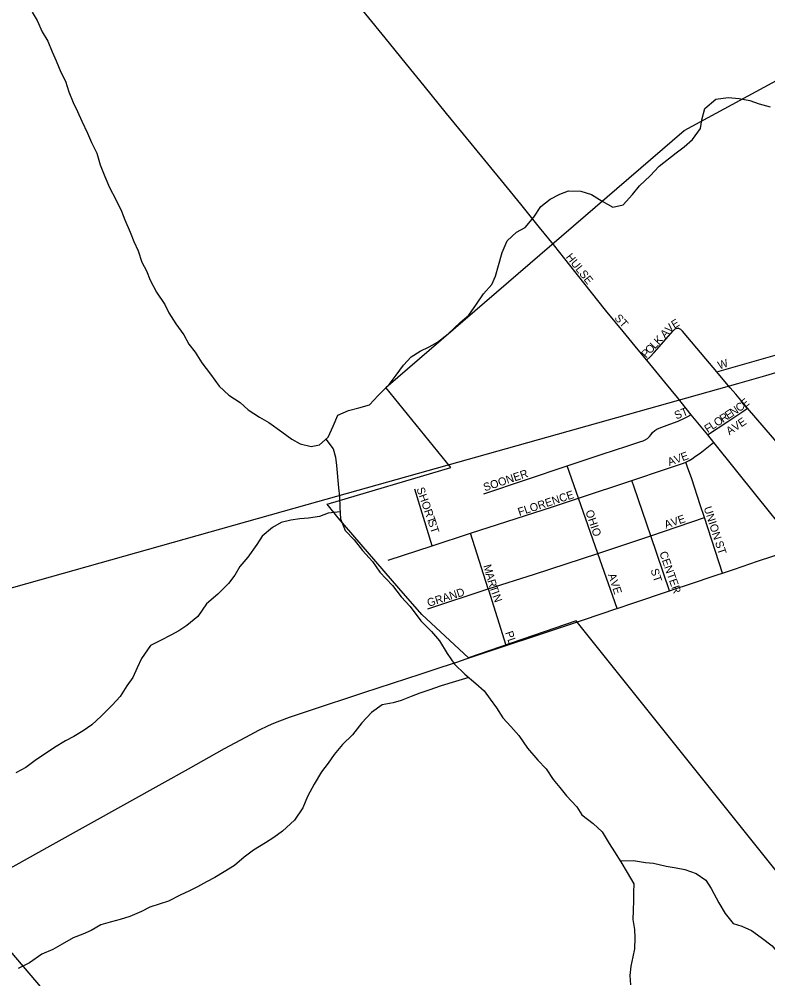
# Model space of a CAD drawing. Extents: x 1442749 to 1756758, y 235267 to 677782.
# Drawn here: x 1641962 to 1646641, y 541340 to 547333 of the extents above; entities that cross this region are included whole.
import ezdxf

# ---------------------------------------------------------------- set-up
doc = ezdxf.new("R2010")
doc.units = 0
for name, color, linetype in [('GM_X_City_Street', 7, 'Continuous'), ('GM_X_City_Street_Text', 7, 'Continuous'), ('GM_X_Corporation', 7, 'Continuous'), ('GM_X_County_Road', 7, 'Continuous'), ('GM_X_Minor_River', 7, 'Continuous'), ('GM_X_Rail_Line', 7, 'Continuous'), ('GM_X_Township_Road', 7, 'Continuous'), ('GM_X_US_Route', 7, 'Continuous')]:
    doc.layers.add(name, color=color, linetype=linetype)

msp = doc.modelspace()

# ---------------------------------------------------------------- linework, layer by layer
at = {"layer": 'GM_X_City_Street'}
for points in [[(1645299, 545925.8), (1645338.9, 545875.1), (1645361.1, 545847.1)], [(1645361.1, 545847.1), (1645624.8, 545515), (1645734.9, 545381.8), (1645828.5, 545267.6), (1645882.4, 545202.9)], [(1645882.4, 545202.9), (1645904.8, 545224.6), (1645929.9, 545250.7), (1646050, 545386.6), (1646062.7, 545398.4), (1646067.9, 545402), (1646072.2, 545403.1), (1646080, 545403.3)], [(1646322, 545131.4), (1646254.3, 545210.9), (1646108.5, 545383.8), (1646096.4, 545394.9), (1646089.3, 545400.2), (1646080, 545403.3)], [(1646322, 545131.4), (1646817.2, 545271.3)], [(1645882.4, 545202.9), (1645996, 545066), (1646075, 544969.7), (1646160.6, 544863.1)], [(1646513.7, 544903.1), (1646440.5, 544990.9), (1646406.6, 545030.6), (1646362.7, 545083.6), (1646322, 545131.4)], [(1646264.1, 544736.7), (1646391.5, 544819.6), (1646491.8, 544887.6), (1646513.7, 544903.1)], [(1646926.7, 544416.6), (1646801.7, 544566.9), (1646670.2, 544721.8), (1646513.7, 544903.1)], [(1645387.8, 544544.2), (1645606.3, 544615.9), (1645758.9, 544666.8), (1645840.2, 544692.7), (1645861.8, 544700.6), (1645870.5, 544704.9), (1645888.3, 544715.2), (1645900.8, 544726), (1645910.9, 544739.2), (1645920.8, 544752.1), (1645935.4, 544765.1), (1645946.5, 544771.8), (1645961.5, 544778.2), (1646029.4, 544803), (1646081.2, 544823.6), (1646120, 544841.4), (1646140.2, 544852.2), (1646160.6, 544863.1)], [(1646160.6, 544863.1), (1646264.1, 544736.7)], [(1646264.1, 544736.7), (1646302.2, 544689.2)], [(1646127.8, 544567), (1646150.4, 544577.3), (1646170, 544589.6), (1646188.4, 544603), (1646218.1, 544623.6), (1646302.2, 544689.2)], [(1646302.2, 544689.2), (1646572.2, 544351.9), (1646770.4, 544107.4), (1646807.5, 544061.8), (1646817, 544049.5), (1646830.4, 544032)], [(1644865.1, 544369), (1645387.8, 544544.2)], [(1645457.9, 544341.8), (1645387.8, 544544.2)], [(1645791.9, 544452), (1646002.1, 544523), (1646095.3, 544554.8), (1646113.4, 544560.8), (1646127.8, 544567)], [(1646244.8, 544220.4), (1646218.1, 544300.6), (1646165.6, 544462.4), (1646152, 544501.1), (1646142, 544530.1), (1646127.8, 544567)], [(1645457.9, 544341.8), (1645791.9, 544452)], [(1645909.8, 544106.4), (1645806.2, 544410.1), (1645791.9, 544452)], [(1644544.2, 544043.5), (1644435.8, 544397.4)], [(1644782.3, 544123), (1645295.1, 544288.4), (1645457.9, 544341.8)], [(1645579.5, 543996), (1645457.9, 544341.8)], [(1645909.8, 544106.4), (1646244.8, 544220.4)], [(1646357.6, 543874.3), (1646244.8, 544220.4)], [(1644544.2, 544043.5), (1644782.3, 544123)], [(1644893.8, 543776.3), (1644782.3, 544123)], [(1645579.5, 543996), (1645909.8, 544106.4)], [(1646027.3, 543763.2), (1645909.8, 544106.4)], [(1644268.3, 543953.8), (1644544.2, 544043.5)], [(1644893.8, 543776.3), (1645183, 543867.8), (1645579.5, 543996)], [(1645698.6, 543652.3), (1645579.5, 543996)], [(1644515.6, 543649.6), (1644893.8, 543776.3)], [(1645006.1, 543421.5), (1644896.5, 543767.6), (1644893.8, 543776.3)]]:
    msp.add_lwpolyline(points, dxfattribs=at)
at = {"layer": 'GM_X_Corporation'}
msp.add_lwpolyline([(1652114.9, 545011.1), (1651269.8, 544813.5), (1650361.2, 542928.4), (1651124.9, 542577.6), (1650104.1, 541664), (1649520.7, 542211.3), (1648766.1, 541499), (1648482, 541930.2), (1646734.2, 541962.5), (1645443.9, 543575.4), (1644770.3, 543343.8), (1644478.4, 543615.9), (1644333.9, 543780.2), (1643956.3, 544219.1), (1643887.6, 544303.8), (1644660.8, 544533), (1644252.8, 545033.8), (1646118.2, 546637.1), (1648217.2, 547777.1)], dxfattribs=at)
at = {"layer": 'GM_X_County_Road'}
msp.add_lwpolyline([(1644012.7, 547492.2), (1644053.7, 547448.7), (1644098.7, 547396.8), (1644273.7, 547184.1), (1644380.9, 547051.5), (1644490.6, 546916.7), (1644631.4, 546743.7), (1644785, 546555.9), (1644993.6, 546302.8), (1645094.3, 546177.6), (1645212.3, 546032.6), (1645299, 545925.8)], dxfattribs=at)
at = {"layer": 'GM_X_Minor_River'}
for points in [[(1642044.1, 547377.3), (1642073.6, 547324.8), (1642104.8, 547254.3), (1642140.3, 547195.7), (1642167.6, 547129.2), (1642193, 547072.8), (1642222.3, 547002.3), (1642251.8, 546945.8), (1642273.1, 546879.3), (1642300.4, 546812.8), (1642325.8, 546756.4), (1642353.2, 546695.9), (1642388.5, 546621.3), (1642413.9, 546562.8), (1642447.2, 546496.3), (1642468.4, 546423.8), (1642497.7, 546351.3), (1642527, 546282.8), (1642566.2, 546206.1), (1642601.5, 546133.5), (1642623, 546079.1), (1642656.2, 546002.5), (1642679.6, 545944.1), (1642705, 545885.7), (1642728.2, 545815.2), (1642757.7, 545760.7), (1642781.1, 545702.3), (1642820.4, 545627.6), (1642871.7, 545550.8), (1642897.2, 545498.4), (1642940.5, 545429.7), (1642991.9, 545360.9), (1643021.4, 545304.4), (1643063, 545253.8), (1643104.3, 545187.2), (1643157.7, 545116.4), (1643211, 545041.6), (1643272.6, 544984.7), (1643342.4, 544939.8), (1643394.1, 544893.1), (1643463.8, 544848.2), (1643521.7, 544813.4), (1643603.3, 544756.3), (1643667, 544709.5), (1643718.9, 544680.8), (1643787, 544664), (1643839.4, 544675.5), (1643894.2, 544723), (1643925.2, 544790.8), (1643954.1, 544860.7), (1644020.8, 544890), (1644085.2, 544905.3), (1644151.8, 544924.7), (1644206.7, 544982.2), (1644273.8, 545051.7), (1644318.7, 545109.3), (1644363.7, 545173), (1644412.5, 545224.6), (1644467.2, 545260.1), (1644523.8, 545287.5), (1644576.3, 545315), (1644643.3, 545368.4), (1644718.4, 545437.8), (1644773.2, 545485.3), (1644820.3, 545552.9), (1644863.2, 545618.7), (1644916.2, 545676.2), (1644938.9, 545728.1), (1644957.8, 545794.1), (1644980.8, 545876.1), (1645011.8, 545947.9), (1645070.8, 546003.4), (1645123.4, 546032.9), (1645178.4, 546096.5)], [(1645178.4, 546096.5), (1645221.4, 546164.2), (1645280.2, 546209.7), (1645340.8, 546241.1), (1645395.3, 546260.5), (1645471.6, 546259.6), (1645539.7, 546238.8), (1645605.4, 546196), (1645673.3, 546159.1), (1645737.8, 546174.4), (1645794.8, 546237.9), (1645839.6, 546291.6), (1645904.7, 546355), (1645961.6, 546414.6), (1646067.1, 546497.6), (1646117.8, 546535.2), (1646170.6, 546580.7), (1646219.6, 546650.4), (1646228.3, 546704.4), (1646247.2, 546774.4), (1646316.2, 546833.8), (1646392.7, 546845), (1646462.9, 546838.2), (1646529.1, 546825.4), (1646587.1, 546804.7), (1646655.2, 546785.8)], [(1643878.5, 544709.3), (1643923.4, 544650.4), (1643938.9, 544598.1), (1643944.3, 544545.9), (1643958.7, 544405.3), (1643964, 544351.1), (1643965.2, 544282.9), (1643970.4, 544212.7), (1643999.6, 544140.1), (1644055.2, 544081.3), (1644108.6, 544014.5), (1644170, 543945.7), (1644215.4, 543879), (1644294.8, 543795.8), (1644350.2, 543725), (1644405.7, 543664.2), (1644472.9, 543575.2), (1644538.4, 543508.3), (1644589.9, 543451.5), (1644637.2, 543370.8), (1644682.6, 543304.1), (1644748.1, 543243.2), (1644815.7, 543184.2), (1644867.4, 543137.5), (1644904.9, 543087), (1644944.4, 543032.4), (1644983.8, 542969.8), (1645035.4, 542915), (1645085, 542860.3), (1645138.2, 542779.5), (1645203.6, 542706.5), (1645255.2, 542651.8), (1645298.6, 542585.1), (1645340.2, 542534.5), (1645381.7, 542481.9), (1645447.2, 542414.9), (1645478.7, 542364.5), (1645548.4, 542309.5), (1645606, 542258.7), (1645649.3, 542186), (1645682.8, 542133.5), (1645722.3, 542070.9), (1645761.6, 542004.2), (1645803, 541933.6), (1645802.3, 541879.4), (1645801.7, 541829.3), (1645798.9, 541767.2), (1645798.3, 541711), (1645807.6, 541648.7), (1645808.9, 541596.6), (1645808.1, 541526.4), (1645797.4, 541476.3), (1645784.7, 541418.3), (1645777.9, 541360.2), (1645783.3, 541302)], [(1643967.2, 544256), (1643892.5, 544247.6), (1643838, 544228.2), (1643769.6, 544216.9), (1643715.3, 544213.5), (1643658.9, 544204.2), (1643598.5, 544190.8), (1643545.9, 544159.3), (1643480.9, 544103.9), (1643448.2, 544052.1), (1643391, 543972.5), (1643342, 543914.9), (1643309.3, 543861.1), (1643270.5, 543809.4), (1643203.4, 543741.9), (1643132.3, 543682.6), (1643079.1, 543602.9), (1643010.1, 543545.5), (1642959.5, 543514), (1642909, 543486.5), (1642846.3, 543453.1), (1642783.6, 543421.7), (1642726.4, 543340.2), (1642699.6, 543282.3), (1642672.8, 543222.4), (1642633.9, 543168.7), (1642593, 543103), (1642544.1, 543049.4), (1642475, 542979.9), (1642416.1, 542926.4), (1642361.4, 542889), (1642302.7, 542853.5), (1642252.1, 542826), (1642183.4, 542784.7), (1642130.7, 542749.2), (1642070, 542709.7), (1642003.1, 542660.3), (1641940.4, 542626.9)], [(1644773.1, 543221.4), (1644689.3, 543197.7), (1644598.6, 543170.6), (1644521.9, 543143.4), (1644465.4, 543124), (1644410.9, 543102.5), (1644350.4, 543077.2), (1644300, 543063.7), (1644231.5, 543050.4), (1644164.7, 543003), (1644103.6, 542939.5), (1644044.5, 542864), (1643983.5, 542802.5), (1643930.5, 542740.9), (1643893.7, 542687.2), (1643850.8, 542633.5), (1643805.7, 542555.8), (1643764.6, 542478), (1643735.6, 542408.2), (1643682.4, 542330.5), (1643607.3, 542261.2), (1643552.6, 542221.7), (1643501.9, 542188.2), (1643427.1, 542142.9), (1643368.3, 542099.4), (1643307.4, 542047.9), (1643242.6, 542008.5), (1643184, 541973.1), (1643133.4, 541945.6), (1643076.8, 541914.2), (1643026.2, 541888.6), (1642967.7, 541863.2), (1642894.9, 541825.9), (1642842.5, 541808.5), (1642777.9, 541787.1), (1642727.4, 541759.6), (1642652.7, 541728.4), (1642592.2, 541711), (1642529.7, 541693.7), (1642473.3, 541676.2), (1642412.6, 541640.8), (1642360.1, 541619.4), (1642299.5, 541596), (1642230.8, 541556.6), (1642172.1, 541523.2), (1642103.4, 541493.9), (1642026.5, 541440.6), (1641955.7, 541405.3)], [(1645718.9, 542076.2), (1645800.7, 542078), (1645876.9, 542067.1), (1645927.1, 542062.6), (1646005.2, 542043.6), (1646067.3, 542032.9), (1646121.4, 542022.3), (1646193.4, 541997.4), (1646253.2, 541956.6), (1646286.7, 541904.1), (1646333.9, 541815.3), (1646375.2, 541748.6), (1646424.7, 541685.9), (1646478.7, 541669.2), (1646538.7, 541642.5), (1646600.4, 541597.7), (1646668.1, 541546.8), (1646729.5, 541471.9), (1646801.3, 541430.9), (1646853.2, 541406.3), (1646934.9, 541351.2), (1647002.8, 541318.4)]]:
    msp.add_lwpolyline(points, dxfattribs=at)
at = {"layer": 'GM_X_Rail_Line'}
msp.add_lwpolyline([(1622992.7, 538441.5), (1624973.8, 539013.5), (1626935.6, 539566.6), (1628793.5, 540088.9), (1634516, 541702.1), (1636441.8, 542242.9), (1638391.8, 542790.8), (1640631.9, 543421.9), (1643762.7, 544302.3), (1646454, 545058.4), (1646629.2, 545107.3), (1646753.5, 545144.7), (1646845.5, 545173.3), (1646960.4, 545211.3), (1647129.3, 545272.7), (1647416.4, 545385.5), (1647824.1, 545546.7)], dxfattribs=at)
at = {"layer": 'GM_X_Township_Road'}
msp.add_lwpolyline([(1644952.7, 537933.2), (1644888.4, 538008.3), (1644755.7, 538166.7), (1644661.1, 538280.1), (1644518.1, 538447), (1644484, 538486.9), (1644158.3, 538868.8), (1644020.5, 539031.5), (1643827.8, 539259.5), (1643667.9, 539446.5), (1643517.3, 539624.3), (1643411, 539749.1), (1643327.6, 539846.1), (1643204.3, 539991.1), (1643068, 540150.8), (1642924.7, 540317.4), (1642731.1, 540544.6), (1642584.3, 540716.9), (1642489, 540829.6), (1642329.1, 541016.6), (1642071.7, 541318.7), (1641906.5, 541514.2), (1641644.4, 541820.9), (1641606.5, 541865.3)], dxfattribs=at)
at = {"layer": 'GM_X_US_Route'}
for points in [[(1646432.6, 543899.3), (1646577.3, 543947.6), (1646762.8, 544009.5)], [(1645488.5, 543581.7), (1645697.3, 543651.9), (1645698.6, 543652.3), (1645796.9, 543685.1), (1646027.3, 543763.2), (1646061, 543774.6), (1646144.8, 543803.4), (1646325.1, 543863.5), (1646357.6, 543874.3), (1646432.6, 543899.3)], [(1641606.5, 541865.3), (1642156.5, 542171), (1642856.6, 542559), (1643019.6, 542650.8), (1643245.7, 542777.4), (1643378.1, 542849.5), (1643459.5, 542891.9), (1643521.3, 542921.8), (1643554.2, 542936.4), (1643590.5, 542951.1), (1643651.9, 542973.7), (1643776.5, 543014.8), (1644115.7, 543127.9), (1644474.1, 543245.5), (1644598.9, 543286.3), (1644696.6, 543318.2), (1644756.6, 543338.2), (1644929.9, 543396.4), (1645006.1, 543421.5), (1645182.3, 543479.5), (1645488.5, 543581.7)]]:
    msp.add_lwpolyline(points, dxfattribs=at)

# ---------------------------------------------------------------- texts
at = {"layer": 'GM_X_City_Street_Text'}
for s, rotation, p in [('HULSE', 308.66286, (1645375.6, 545846.2)), ('ST', 312.5121, (1645678.8, 545463.9)), ('V', 46.4654, (1646029, 545369.4)), ('E', 31.94747, (1646056.7, 545399.2)), ('A', 46.4688, (1645998.7, 545337.5)), ('L', 46.50196, (1645935.1, 545270.5)), ('K', 46.45295, (1645959.3, 545296)), ('P', 46.4688, (1645880.5, 545213.1)), ('O', 46.45295, (1645904.7, 545238.6)), ('W', 18.42402, (1646337.7, 545145.3)), ('E', 38.90253, (1646496.1, 544902.8)), ('ST', 21.81648, (1646068.7, 544832.7)), ('E', 33.44016, (1646393.6, 544833.1)), ('N', 33.47187, (1646422.9, 544852.5)), ('C', 35.45502, (1646461.2, 544877.8)), ('O', 33.45545, (1646323.8, 544787)), ('R', 33.43413, (1646360.5, 544811.3)), ('AVE', 33.69006, (1646400.7, 544733.8)), ('F', 33.44761, (1646265.1, 544748.2)), ('L', 33.44761, (1646294.4, 544767.6)), ('A', 19.89347, (1646025.1, 544542.4)), ('V', 19.90266, (1646066.5, 544557.4)), ('E', 20.03654, (1646108, 544572.4)), ('SOONER', 18.43252, (1644872.5, 544384)), ('SHORT', 289.2271, (1644444.3, 544400.2)), ('FLORENCE', 18.18155, (1645088.2, 544230.1)), ('OHIO', 288.43893, (1645500.4, 544259.3)), ('AVE', 18.4398, (1646003.3, 544150.8)), ('UNION', 288.03152, (1646239.6, 544281.3)), ('ST', 288.43933, (1644514.8, 544197.7)), ('ST', 288.42622, (1646310, 544065.7)), ('CENTER', 289.44071, (1645962.3, 543999.9)), ('M', 285.75028, (1644862.3, 543920)), ('ST', 288.43933, (1645907.2, 543893.3)), ('A', 285.75679, (1644876.7, 543869.2)), ('R', 286.07811, (1644888.7, 543826.6)), ('AVE', 288.43253, (1645641.2, 543863.3)), ('GRAND', 17.70078, (1644520.6, 543662.5)), ('T', 288.64913, (1644900.4, 543786.2)), ('I', 289.89443, (1644912, 543751.7)), ('N', 289.98839, (1644919.5, 543730.9)), ('PL', 288.43933, (1644998.6, 543502.4))]:
    msp.add_text(s, height=50, rotation=rotation, dxfattribs=at).set_placement(p)

doc.saveas('drawing.dxf')
